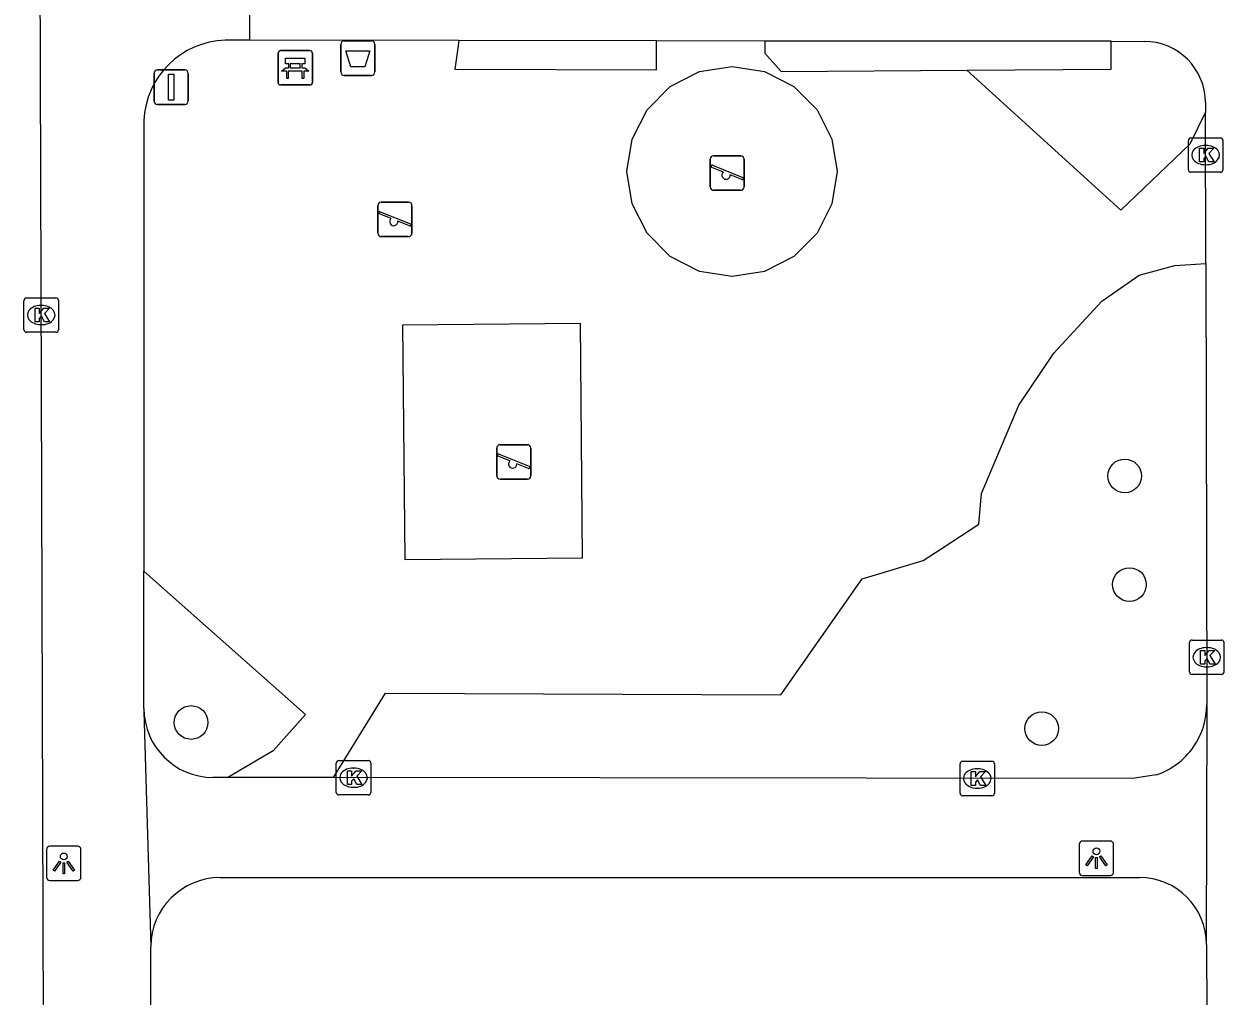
# Model space of a CAD drawing. Extents: x 160732 to 162105, y 387428 to 388479.
# Drawn here: x 161750.79 to 161785.62, y 388281.51 to 388309.74 of the extents above; entities that cross this region are included whole.
import ezdxf

# ---------------------------------------------------------------- set-up
doc = ezdxf.new("R2010")
doc.units = 0
for name, color, linetype in [('IMGEO_Afvalbak', 7, 'Continuous'), ('IMGEO_Bank', 7, 'Continuous'), ('IMGEO_Boom', 7, 'Continuous'), ('IMGEO_Groenvoorziening', 7, 'Continuous'), ('IMGEO_Haag', 7, 'Continuous'), ('IMGEO_Kolk', 7, 'Continuous'), ('IMGEO_Lichtpunt', 7, 'Continuous'), ('IMGEO_Rijbaan_lokaal_open', 7, 'Continuous'), ('IMGEO_Speelvoorziening', 7, 'Continuous'), ('IMGEO_Verkeersbordpaal', 7, 'Continuous'), ('IMGEO_Voetpad_open', 7, 'Continuous')]:
    doc.layers.add(name, color=color, linetype=linetype)

msp = doc.modelspace()

# ---------------------------------------------------------------- linework, layer by layer
at = {"layer": 'IMGEO_Afvalbak'}
for p, q in [((161759.984, 388308.351), (161759.984, 388309.151)), ((161759.984, 388309.151), (161759.984, 388308.351)), ((161760.084, 388309.251), (161760.874, 388309.251)), ((161760.874, 388309.251), (161760.084, 388309.251)), ((161760.974, 388309.151), (161760.974, 388308.351)), ((161760.974, 388308.351), (161760.974, 388309.151)), ((161760.874, 388308.251), (161760.084, 388308.251)), ((161760.084, 388308.251), (161760.874, 388308.251))]:
    msp.add_line(p, q, dxfattribs=at)
msp.add_lwpolyline([(161760.127, 388308.965), (161760.831, 388308.965), (161760.682, 388308.495), (161760.276, 388308.495), (161760.127, 388308.965)], dxfattribs=at)
for centre, start, end in [((161760.084, 388309.151), 90, 180), ((161760.084, 388309.151), 90, 180), ((161760.874, 388309.151), 0, 90), ((161760.874, 388309.151), 360, 90), ((161760.084, 388308.351), 180, 270), ((161760.084, 388308.351), 180, 270), ((161760.874, 388308.351), 270, 0), ((161760.874, 388308.351), 270, 0)]:
    msp.add_arc(centre, 0.1, start, end, dxfattribs=at)
at = {"layer": 'IMGEO_Bank'}
for p, q in [((161758.238, 388308.972), (161759.079, 388308.972)), ((161759.079, 388308.972), (161758.238, 388308.972)), ((161758.163, 388308.047), (161758.163, 388308.888)), ((161758.163, 388308.888), (161758.163, 388308.047)), ((161759.163, 388308.897), (161759.163, 388308.056)), ((161759.163, 388308.056), (161759.163, 388308.897)), ((161758.86, 388308.37), (161758.467, 388308.37)), ((161758.472, 388308.478), (161758.472, 388308.584)), ((161758.516, 388308.584), (161758.516, 388308.478)), ((161758.804, 388308.59), (161758.522, 388308.59)), ((161758.522, 388308.472), (161758.804, 388308.472)), ((161758.81, 388308.478), (161758.81, 388308.584)), ((161758.854, 388308.584), (161758.854, 388308.478)), ((161759.088, 388307.972), (161758.247, 388307.972)), ((161758.247, 388307.972), (161759.088, 388307.972))]:
    msp.add_line(p, q, dxfattribs=at)
for points in [[(161758.466, 388308.59), (161758.38, 388308.59), (161758.38, 388308.751), (161758.943, 388308.751), (161758.943, 388308.59), (161758.86, 388308.59)], [(161758.41, 388308.37), (161758.268, 388308.37), (161758.38, 388308.472), (161758.466, 388308.472)], [(161758.46, 388308.363), (161758.46, 388308.156), (161758.417, 388308.156), (161758.417, 388308.363)], [(161758.86, 388308.472), (161758.943, 388308.472), (161759.055, 388308.37), (161758.916, 388308.37)], [(161758.91, 388308.363), (161758.91, 388308.156), (161758.866, 388308.156), (161758.866, 388308.363)]]:
    msp.add_lwpolyline(points, dxfattribs=at)
for centre, radius, start, end in [((161758.241, 388308.894), 0.0779, 92.4484, 184.2845), ((161758.241, 388308.894), 0.0779, 92.4484, 184.2845), ((161759.085, 388308.894), 0.0779, 2.4484, 94.2845), ((161759.085, 388308.894), 0.0779, 2.4484, 94.2845), ((161758.41, 388308.363), 0.00671, 2.8957, 87.1043), ((161758.467, 388308.363), 0.00671, 92.8957, 177.1043), ((161758.465, 388308.583), 0.00671, 2.8957, 87.1043), ((161758.465, 388308.479), 0.00671, 272.8957, 357.1043), ((161758.522, 388308.583), 0.00671, 92.8957, 177.1043), ((161758.522, 388308.479), 0.00671, 182.8957, 267.1043), ((161758.804, 388308.583), 0.00671, 2.8957, 87.1043), ((161758.804, 388308.479), 0.00671, 272.8957, 357.1043), ((161758.861, 388308.583), 0.00671, 92.8957, 177.1043), ((161758.861, 388308.479), 0.00671, 182.8957, 267.1043), ((161758.859, 388308.363), 0.00671, 2.8957, 87.1043), ((161758.916, 388308.363), 0.00671, 92.8957, 177.1043), ((161758.241, 388308.05), 0.0779, 182.4484, 274.2845), ((161758.241, 388308.05), 0.0779, 182.4484, 274.2845), ((161759.085, 388308.05), 0.0779, 272.4484, 4.2845), ((161759.085, 388308.05), 0.0779, 272.4484, 4.2845)]:
    msp.add_arc(centre, radius, start, end, dxfattribs=at)
at = {"layer": 'IMGEO_Boom'}
for centre in [(161782.742, 388296.618), (161782.878, 388293.463), (161755.639, 388289.457), (161780.333, 388289.28)]:
    msp.add_circle(centre, 0.489, dxfattribs=at)
at = {"layer": 'IMGEO_Groenvoorziening'}
for points in [[(161771.343, 388302.409), (161770.4, 388302.558), (161769.55, 388302.991), (161768.875, 388303.666), (161768.442, 388304.516), (161768.293, 388305.459), (161768.442, 388306.402), (161768.875, 388307.252), (161769.55, 388307.927), (161770.4, 388308.36), (161771.343, 388308.509), (161772.286, 388308.36), (161773.136, 388307.927), (161773.811, 388307.252), (161774.244, 388306.402), (161774.393, 388305.459), (161774.244, 388304.516), (161773.811, 388303.666), (161773.136, 388302.991), (161772.286, 388302.558), (161771.343, 388302.409)], [(161785.088, 388307.183), (161784.636, 388306.255), (161782.629, 388304.336), (161778.158, 388308.399)], [(161759.774, 388287.857), (161761.283, 388290.309), (161772.763, 388290.261), (161775.116, 388293.63), (161776.89, 388294.162), (161777.416, 388294.496), (161778.504, 388295.215), (161778.58, 388296.104), (161779.668, 388298.677), (161780.687, 388300.183), (161782.074, 388301.69), (161783.162, 388302.447), (161784.201, 388302.733), (161785.097, 388302.79)], [(161766.995, 388294.228), (161761.849, 388294.18), (161761.785, 388301.006), (161766.931, 388301.054), (161766.995, 388294.228)], [(161754.27, 388293.854), (161758.956, 388289.686), (161758.017, 388288.631), (161756.702, 388287.861)]]:
    msp.add_lwpolyline(points, dxfattribs=at)
at = {"layer": 'IMGEO_Haag'}
for points in [[(161763.408, 388309.262), (161763.36, 388308.908), (161763.295, 388308.428), (161769.15, 388308.413), (161769.15, 388308.898), (161769.15, 388309.252)], [(161772.296, 388309.247), (161772.296, 388308.898), (161772.772, 388308.363), (161778.158, 388308.399)], [(161778.158, 388308.399), (161782.346, 388308.432), (161782.346, 388308.908), (161782.346, 388309.24)]]:
    msp.add_lwpolyline(points, dxfattribs=at)
at = {"layer": 'IMGEO_Kolk'}
for p, q in [((161784.59, 388305.51), (161784.59, 388306.362)), ((161784.665, 388306.436), (161785.517, 388306.436)), ((161785.078, 388306.216), (161785.103, 388306.216)), ((161785.591, 388306.362), (161785.591, 388305.51)), ((161785.101, 388305.656), (161785.076, 388305.656)), ((161785.517, 388305.436), (161784.665, 388305.436)), ((161750.788, 388300.865), (161750.788, 388301.717)), ((161750.863, 388301.791), (161751.715, 388301.791)), ((161751.789, 388301.717), (161751.789, 388300.865)), ((161751.276, 388301.571), (161751.301, 388301.571)), ((161751.299, 388301.011), (161751.274, 388301.011)), ((161751.715, 388300.791), (161750.863, 388300.791)), ((161784.622, 388290.926), (161784.622, 388291.778)), ((161784.697, 388291.852), (161785.549, 388291.852)), ((161785.11, 388291.632), (161785.135, 388291.632)), ((161785.623, 388291.778), (161785.623, 388290.926)), ((161785.549, 388290.852), (161784.697, 388290.852)), ((161785.133, 388291.072), (161785.108, 388291.072)), ((161759.854, 388287.428), (161759.854, 388288.28)), ((161759.929, 388288.354), (161760.781, 388288.354)), ((161760.342, 388288.134), (161760.367, 388288.134)), ((161760.855, 388288.28), (161760.855, 388287.428)), ((161777.961, 388287.404), (161777.961, 388288.256)), ((161778.036, 388288.33), (161778.888, 388288.33)), ((161778.449, 388288.11), (161778.474, 388288.11)), ((161778.962, 388288.256), (161778.962, 388287.404)), ((161760.365, 388287.574), (161760.34, 388287.574)), ((161778.472, 388287.55), (161778.447, 388287.55)), ((161760.781, 388287.354), (161759.929, 388287.354)), ((161778.888, 388287.33), (161778.036, 388287.33))]:
    msp.add_line(p, q, dxfattribs=at)
for points in [[(161784.59, 388305.51), (161784.59, 388306.362)], [(161784.665, 388306.436), (161785.517, 388306.436)], [(161785.591, 388306.362), (161785.591, 388305.51)], [(161784.911, 388306.136), (161785.034, 388306.136), (161785.034, 388305.985), (161785.164, 388306.136), (161785.328, 388306.136), (161785.182, 388305.985), (161785.335, 388305.736), (161785.183, 388305.736), (161785.098, 388305.9), (161785.034, 388305.833), (161785.034, 388305.736), (161784.911, 388305.736), (161784.911, 388306.136)], [(161785.517, 388305.436), (161784.665, 388305.436)], [(161750.788, 388300.865), (161750.788, 388301.717)], [(161750.863, 388301.791), (161751.715, 388301.791)], [(161751.789, 388301.717), (161751.789, 388300.865)], [(161751.109, 388301.491), (161751.232, 388301.491), (161751.232, 388301.34), (161751.362, 388301.491), (161751.526, 388301.491), (161751.38, 388301.34), (161751.533, 388301.091), (161751.381, 388301.091), (161751.296, 388301.255), (161751.232, 388301.188), (161751.232, 388301.091), (161751.109, 388301.091), (161751.109, 388301.491)], [(161751.715, 388300.791), (161750.863, 388300.791)], [(161784.622, 388290.926), (161784.622, 388291.778)], [(161784.697, 388291.852), (161785.549, 388291.852)], [(161784.943, 388291.552), (161785.066, 388291.552), (161785.066, 388291.401), (161785.196, 388291.552), (161785.36, 388291.552), (161785.214, 388291.401), (161785.367, 388291.152), (161785.215, 388291.152), (161785.13, 388291.316), (161785.066, 388291.249), (161785.066, 388291.152), (161784.943, 388291.152), (161784.943, 388291.552)], [(161785.623, 388291.778), (161785.623, 388290.926)], [(161785.549, 388290.852), (161784.697, 388290.852)], [(161759.854, 388287.428), (161759.854, 388288.28)], [(161759.929, 388288.354), (161760.781, 388288.354)], [(161760.855, 388288.28), (161760.855, 388287.428)], [(161777.961, 388287.404), (161777.961, 388288.256)], [(161778.036, 388288.33), (161778.888, 388288.33)], [(161778.962, 388288.256), (161778.962, 388287.404)], [(161760.175, 388288.054), (161760.298, 388288.054), (161760.298, 388287.903), (161760.428, 388288.054), (161760.592, 388288.054), (161760.446, 388287.903), (161760.599, 388287.654), (161760.447, 388287.654), (161760.362, 388287.818), (161760.298, 388287.751), (161760.298, 388287.654), (161760.175, 388287.654), (161760.175, 388288.054)], [(161778.282, 388288.03), (161778.405, 388288.03), (161778.405, 388287.879), (161778.535, 388288.03), (161778.699, 388288.03), (161778.553, 388287.879), (161778.706, 388287.63), (161778.554, 388287.63), (161778.469, 388287.794), (161778.405, 388287.727), (161778.405, 388287.63), (161778.282, 388287.63), (161778.282, 388288.03)], [(161760.781, 388287.354), (161759.929, 388287.354)], [(161778.888, 388287.33), (161778.036, 388287.33)]]:
    msp.add_lwpolyline(points, dxfattribs=at)
for centre, start, end in [((161784.667, 388306.36), 91.552, 178.448), ((161784.667, 388306.36), 91.552, 178.448), ((161785.515, 388306.36), 1.552, 88.448), ((161785.515, 388306.36), 1.552, 88.448), ((161784.667, 388305.512), 181.552, 268.448), ((161784.667, 388305.512), 181.552, 268.448), ((161785.515, 388305.512), 271.552, 358.448), ((161785.515, 388305.512), 271.552, 358.448), ((161750.865, 388301.715), 91.552, 178.448), ((161750.865, 388301.715), 91.552, 178.448), ((161751.713, 388301.715), 1.552, 88.448), ((161751.713, 388301.715), 1.552, 88.448), ((161750.865, 388300.867), 181.552, 268.448), ((161750.865, 388300.867), 181.552, 268.448), ((161751.713, 388300.867), 271.552, 358.448), ((161751.713, 388300.867), 271.552, 358.448), ((161784.699, 388291.776), 91.552, 178.448), ((161784.699, 388291.776), 91.552, 178.448), ((161785.547, 388291.776), 1.552, 88.448), ((161785.547, 388291.776), 1.552, 88.448), ((161784.699, 388290.928), 181.552, 268.448), ((161784.699, 388290.928), 181.552, 268.448), ((161785.547, 388290.928), 271.552, 358.448), ((161785.547, 388290.928), 271.552, 358.448), ((161759.931, 388288.278), 91.552, 178.448), ((161759.931, 388288.278), 91.552, 178.448), ((161760.779, 388288.278), 1.552, 88.448), ((161760.779, 388288.278), 1.552, 88.448), ((161778.038, 388288.254), 91.552, 178.448), ((161778.038, 388288.254), 91.552, 178.448), ((161778.886, 388288.254), 1.552, 88.448), ((161778.886, 388288.254), 1.552, 88.448), ((161759.931, 388287.43), 181.552, 268.448), ((161759.931, 388287.43), 181.552, 268.448), ((161760.779, 388287.43), 271.552, 358.448), ((161760.779, 388287.43), 271.552, 358.448), ((161778.038, 388287.406), 181.552, 268.448), ((161778.038, 388287.406), 181.552, 268.448), ((161778.886, 388287.406), 271.552, 358.448), ((161778.886, 388287.406), 271.552, 358.448)]:
    msp.add_arc(centre, 0.0765, start, end, dxfattribs=at)
for centre, major_axis, ratio, start_param, end_param in [((161785.077, 388305.936), (-0.387, 0.002), 0.722429, 4.712389, 7.853982), ((161785.102, 388305.936), (-0.39, 0.002), 0.717154, 1.570796, 4.712389), ((161751.275, 388301.291), (-0.387, 0.002), 0.722429, 4.712389, 7.853982), ((161751.3, 388301.291), (-0.39, 0.002), 0.717154, 1.570796, 4.712389), ((161785.109, 388291.352), (-0.387, 0.002), 0.722429, 4.712389, 7.853982), ((161785.134, 388291.352), (-0.39, 0.002), 0.717154, 1.570796, 4.712389), ((161760.341, 388287.854), (-0.387, 0.002), 0.722429, 4.712389, 7.853982), ((161760.366, 388287.854), (-0.39, 0.002), 0.717154, 1.570796, 4.712389), ((161778.448, 388287.83), (-0.387, 0.002), 0.722429, 4.712389, 7.853982), ((161778.473, 388287.83), (-0.39, 0.002), 0.717154, 1.570796, 4.712389)]:
    msp.add_ellipse(centre, major_axis=major_axis, ratio=ratio, start_param=start_param, end_param=end_param, dxfattribs=at)
at = {"layer": 'IMGEO_Lichtpunt'}
for p, q in [((161782.324, 388286.014), (161781.516, 388286.014)), ((161782.324, 388286.014), (161781.516, 388286.014)), ((161751.445, 388285.768), (161751.445, 388284.961)), ((161751.445, 388285.768), (161751.445, 388284.961)), ((161752.347, 388285.863), (161751.539, 388285.863)), ((161752.347, 388285.863), (161751.539, 388285.863)), ((161752.441, 388284.961), (161752.441, 388285.768)), ((161752.441, 388284.961), (161752.441, 388285.768)), ((161781.422, 388285.919), (161781.422, 388285.112)), ((161781.422, 388285.919), (161781.422, 388285.112)), ((161782.418, 388285.112), (161782.418, 388285.919)), ((161782.418, 388285.112), (161782.418, 388285.919)), ((161781.516, 388285.018), (161782.324, 388285.018)), ((161781.516, 388285.018), (161782.324, 388285.018)), ((161751.539, 388284.867), (161752.347, 388284.867)), ((161751.539, 388284.867), (161752.347, 388284.867))]:
    msp.add_line(p, q, dxfattribs=at)
for points in [[(161751.819, 388285.432), (161751.858, 388285.404), (161751.67, 388285.142), (161751.632, 388285.169), (161751.819, 388285.432)], [(161751.921, 388285.384), (161751.968, 388285.384), (161751.968, 388285.062), (161751.921, 388285.062), (161751.921, 388285.384)], [(161752.031, 388285.404), (161752.069, 388285.431), (161752.256, 388285.169), (161752.217, 388285.141), (161752.031, 388285.404)], [(161781.796, 388285.583), (161781.835, 388285.555), (161781.647, 388285.293), (161781.609, 388285.32), (161781.796, 388285.583)], [(161781.898, 388285.535), (161781.945, 388285.535), (161781.945, 388285.213), (161781.898, 388285.213), (161781.898, 388285.535)], [(161782.008, 388285.555), (161782.046, 388285.582), (161782.233, 388285.32), (161782.194, 388285.292), (161782.008, 388285.555)]]:
    msp.add_lwpolyline(points, dxfattribs=at)
for centre in [(161751.944, 388285.566), (161781.921, 388285.717)]:
    msp.add_circle(centre, 0.0994, dxfattribs=at)
for centre, start, end in [((161781.516, 388285.919), 90, 180), ((161781.516, 388285.919), 90, 180), ((161782.324, 388285.919), 0, 90), ((161782.324, 388285.919), 0, 90), ((161751.539, 388285.768), 90, 180), ((161751.539, 388285.768), 90, 180), ((161752.347, 388285.768), 0, 90), ((161752.347, 388285.768), 0, 90), ((161751.539, 388284.961), 180, 270), ((161751.539, 388284.961), 180, 270), ((161752.347, 388284.961), 270, 0), ((161752.347, 388284.961), 270, 360), ((161781.516, 388285.112), 180, 270), ((161781.516, 388285.112), 180, 270), ((161782.324, 388285.112), 270, 0), ((161782.324, 388285.112), 270, 360)]:
    msp.add_arc(centre, 0.0946, start, end, dxfattribs=at)
at = {"layer": 'IMGEO_Rijbaan_lokaal_open'}
msp.add_lwpolyline([(161751.23, 388317.592), (161751.442, 388250), (161751.444, 388231.331)], dxfattribs=at)
at = {"layer": 'IMGEO_Speelvoorziening'}
for p, q in [((161770.807, 388305.914), (161771.597, 388305.914)), ((161771.597, 388305.914), (161770.807, 388305.914)), ((161770.707, 388305.014), (161770.707, 388305.814)), ((161770.707, 388305.814), (161770.707, 388305.014)), ((161771.09, 388305.442), (161770.751, 388305.579)), ((161770.776, 388305.639), (161771.652, 388305.286)), ((161771.697, 388305.814), (161771.697, 388305.014)), ((161771.697, 388305.014), (161771.697, 388305.814)), ((161771.628, 388305.226), (161771.288, 388305.363)), ((161771.597, 388304.914), (161770.807, 388304.914)), ((161770.807, 388304.914), (161771.597, 388304.914)), ((161761.06, 388303.667), (161761.06, 388304.467)), ((161761.06, 388304.467), (161761.06, 388303.667)), ((161761.16, 388304.567), (161761.95, 388304.567)), ((161761.95, 388304.567), (161761.16, 388304.567)), ((161762.05, 388304.467), (161762.05, 388303.667)), ((161762.05, 388303.667), (161762.05, 388304.467)), ((161761.443, 388304.095), (161761.104, 388304.232)), ((161761.129, 388304.292), (161762.005, 388303.939)), ((161761.981, 388303.879), (161761.641, 388304.016)), ((161761.95, 388303.567), (161761.16, 388303.567)), ((161761.16, 388303.567), (161761.95, 388303.567)), ((161764.611, 388297.525), (161765.401, 388297.525)), ((161765.401, 388297.525), (161764.611, 388297.525)), ((161764.511, 388296.625), (161764.511, 388297.425)), ((161764.511, 388297.425), (161764.511, 388296.625)), ((161764.894, 388297.053), (161764.555, 388297.19)), ((161764.58, 388297.25), (161765.456, 388296.897)), ((161765.501, 388297.425), (161765.501, 388296.625)), ((161765.501, 388296.625), (161765.501, 388297.425)), ((161765.432, 388296.837), (161765.092, 388296.974)), ((161765.401, 388296.525), (161764.611, 388296.525)), ((161764.611, 388296.525), (161765.401, 388296.525))]:
    msp.add_line(p, q, dxfattribs=at)
for centre, radius, start, end in [((161770.807, 388305.814), 0.1, 90, 180), ((161770.807, 388305.814), 0.1, 90, 180), ((161771.597, 388305.814), 0.1, 0, 90), ((161771.597, 388305.814), 0.1, 360, 90), ((161770.764, 388305.609), 0.0327, 68.078, 248.078), ((161771.169, 388305.352), 0.12, 130.9928, 5.1632), ((161771.64, 388305.256), 0.0327, 248.078, 68.078), ((161770.807, 388305.014), 0.1, 180, 270), ((161770.807, 388305.014), 0.1, 180, 270), ((161771.597, 388305.014), 0.1, 270, 0), ((161771.597, 388305.014), 0.1, 270, 0), ((161761.16, 388304.467), 0.1, 90, 180), ((161761.16, 388304.467), 0.1, 90, 180), ((161761.95, 388304.467), 0.1, 0, 90), ((161761.95, 388304.467), 0.1, 360, 90), ((161761.117, 388304.262), 0.0327, 68.078, 248.078), ((161761.522, 388304.005), 0.12, 130.9928, 5.1632), ((161761.993, 388303.909), 0.0327, 248.078, 68.078), ((161761.16, 388303.667), 0.1, 180, 270), ((161761.16, 388303.667), 0.1, 180, 270), ((161761.95, 388303.667), 0.1, 270, 0), ((161761.95, 388303.667), 0.1, 270, 0), ((161764.611, 388297.425), 0.1, 90, 180), ((161764.611, 388297.425), 0.1, 90, 180), ((161765.401, 388297.425), 0.1, 0, 90), ((161765.401, 388297.425), 0.1, 360, 90), ((161764.568, 388297.22), 0.0327, 68.078, 248.078), ((161764.973, 388296.963), 0.12, 130.9928, 5.1632), ((161765.444, 388296.867), 0.0327, 248.078, 68.078), ((161764.611, 388296.625), 0.1, 180, 270), ((161764.611, 388296.625), 0.1, 180, 270), ((161765.401, 388296.625), 0.1, 270, 0), ((161765.401, 388296.625), 0.1, 270, 0)]:
    msp.add_arc(centre, radius, start, end, dxfattribs=at)
at = {"layer": 'IMGEO_Verkeersbordpaal'}
for p, q in [((161754.564, 388307.508), (161754.564, 388308.308)), ((161754.564, 388308.308), (161754.564, 388307.508)), ((161754.664, 388308.408), (161755.454, 388308.408)), ((161755.454, 388308.408), (161754.664, 388308.408)), ((161755.554, 388308.308), (161755.554, 388307.508)), ((161755.554, 388307.508), (161755.554, 388308.308)), ((161755.454, 388307.408), (161754.664, 388307.408)), ((161754.664, 388307.408), (161755.454, 388307.408))]:
    msp.add_line(p, q, dxfattribs=at)
msp.add_lwpolyline([(161754.984, 388308.283), (161755.134, 388308.283), (161755.134, 388307.533), (161754.984, 388307.533), (161754.984, 388308.283)], dxfattribs=at)
for centre, start, end in [((161754.664, 388308.308), 90, 180), ((161754.664, 388308.308), 90, 180), ((161755.454, 388308.308), 0, 90), ((161755.454, 388308.308), 360, 90), ((161754.664, 388307.508), 180, 270), ((161754.664, 388307.508), 180, 270), ((161755.454, 388307.508), 270, 0), ((161755.454, 388307.508), 270, 0)]:
    msp.add_arc(centre, 0.1, start, end, dxfattribs=at)
at = {"layer": 'IMGEO_Voetpad_open'}
for points in [[(161757.34, 388309.273), (161757.345, 388312.308)], [(161757.34, 388309.273), (161756.633, 388309.274)], [(161763.408, 388309.262), (161757.34, 388309.273)], [(161769.15, 388309.252), (161763.408, 388309.262)], [(161772.296, 388309.247), (161769.15, 388309.252)], [(161782.346, 388309.24), (161772.296, 388309.247)], [(161782.346, 388309.24), (161783.308, 388309.239)], [(161785.087, 388307.463), (161785.088, 388307.183)], [(161754.265, 388306.934), (161754.27, 388293.854)], [(161785.097, 388302.79), (161785.088, 388307.183)], [(161785.097, 388302.79), (161785.125, 388289.984)], [(161754.271, 388289.861), (161754.27, 388293.854)], [(161754.271, 388289.861), (161754.266, 388289.775), (161754.467, 388282.946)], [(161785.12, 388283.008), (161785.133, 388289.929), (161785.125, 388289.984)], [(161756.702, 388287.861), (161756.268, 388287.862)], [(161759.774, 388287.857), (161756.702, 388287.861)], [(161783.658, 388287.938), (161782.97, 388287.826), (161759.774, 388287.857)], [(161756.479, 388284.953), (161783.166, 388284.956)], [(161754.465, 388260.949), (161754.467, 388282.946)], [(161785.12, 388283.008), (161785.125, 388280.982)]]:
    msp.add_lwpolyline(points, dxfattribs=at)
for centre, radius, start, end in [((161756.713, 388306.824), 2.451, 91.8812, 177.4373), ((161783.305, 388307.457), 1.782, 0.2006, 89.8961), ((161756.272, 388289.863), 2.001, 180.0496, 269.8931), ((161782.963, 388289.982), 2.162, 325.1363, 0.0608), ((161782.98, 388289.968), 2.14, 288.4712, 325.1836), ((161756.48, 388282.94), 2.013, 90.0194, 179.838), ((161783.167, 388283.003), 1.953, 0.1448, 90.0314)]:
    msp.add_arc(centre, radius, start, end, dxfattribs=at)

doc.saveas('drawing.dxf')
